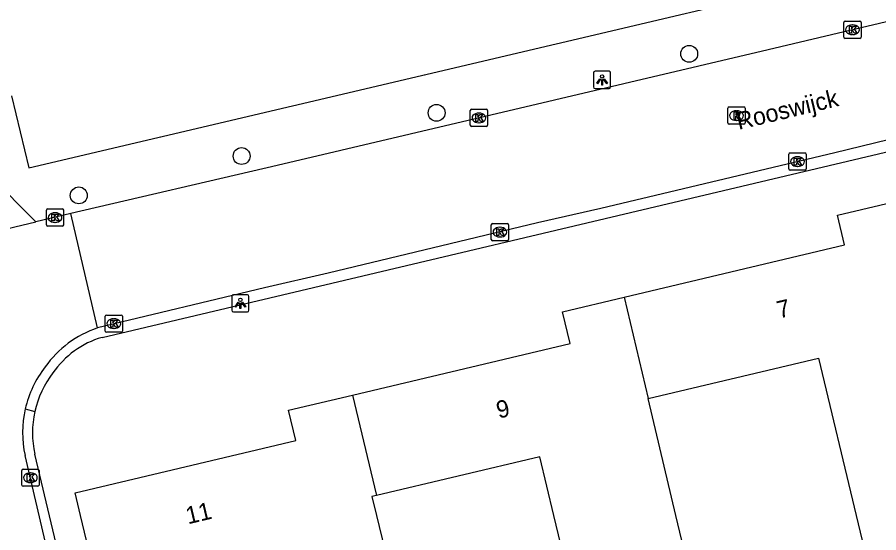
# Model space of a CAD drawing. Extents: x 157663 to 158496, y 379212 to 380934.
# Drawn here: x 158176.76 to 158226.68, y 380749 to 380778.87 of the extents above; entities that cross this region are included whole.
import ezdxf

# ---------------------------------------------------------------- set-up
doc = ezdxf.new("R2010")
doc.units = 0
for name, color, linetype in [('IMGEO_Boom', 7, 'Continuous'), ('IMGEO_Kolk', 7, 'Continuous'), ('IMGEO_Lichtpunt', 7, 'Continuous'), ('IMGEO_Openbare_ruimte_label', 7, 'Continuous'), ('IMGEO_Pand', 7, 'Continuous'), ('IMGEO_Pand_nummerreeks', 7, 'Continuous'), ('IMGEO_Rijbaan_lokaal_open', 7, 'Continuous'), ('IMGEO_Rioolput', 7, 'Continuous'), ('IMGEO_Voetpad_open', 7, 'Continuous')]:
    doc.layers.add(name, color=color, linetype=linetype)

msp = doc.modelspace()

# ---------------------------------------------------------------- linework, layer by layer
at = {"layer": 'IMGEO_Boom'}
for centre in [(158215.698, 380776.747), (158201.06, 380773.327), (158189.761, 380770.824), (158180.323, 380768.544)]:
    msp.add_circle(centre, 0.489, dxfattribs=at)
at = {"layer": 'IMGEO_Kolk'}
for p, q in [((158224.663, 380777.717), (158224.663, 380778.569)), ((158224.738, 380778.643), (158225.59, 380778.643)), ((158225.664, 380778.569), (158225.664, 380777.717)), ((158225.151, 380778.423), (158225.176, 380778.423)), ((158225.59, 380777.643), (158224.738, 380777.643)), ((158225.174, 380777.863), (158225.149, 380777.863)), ((158203.088, 380773.533), (158203.94, 380773.533)), ((158203.013, 380772.607), (158203.013, 380773.459)), ((158203.501, 380773.313), (158203.526, 380773.313)), ((158204.014, 380773.459), (158204.014, 380772.607)), ((158203.94, 380772.533), (158203.088, 380772.533)), ((158203.524, 380772.753), (158203.499, 380772.753)), ((158221.542, 380771.002), (158222.394, 380771.002)), ((158221.467, 380770.076), (158221.467, 380770.928)), ((158221.955, 380770.782), (158221.98, 380770.782)), ((158222.468, 380770.928), (158222.468, 380770.076)), ((158221.978, 380770.222), (158221.953, 380770.222)), ((158222.394, 380770.002), (158221.542, 380770.002)), ((158178.448, 380766.835), (158178.448, 380767.687)), ((158178.523, 380767.761), (158179.375, 380767.761)), ((158178.936, 380767.541), (158178.961, 380767.541)), ((158179.449, 380767.687), (158179.449, 380766.835)), ((158179.375, 380766.761), (158178.523, 380766.761)), ((158178.959, 380766.981), (158178.934, 380766.981)), ((158204.229, 380765.989), (158204.229, 380766.841)), ((158204.304, 380766.915), (158205.156, 380766.915)), ((158204.717, 380766.695), (158204.742, 380766.695)), ((158205.23, 380766.841), (158205.23, 380765.989)), ((158204.74, 380766.135), (158204.715, 380766.135)), ((158205.156, 380765.915), (158204.304, 380765.915)), ((158181.857, 380760.687), (158181.857, 380761.539)), ((158181.932, 380761.613), (158182.784, 380761.613)), ((158182.858, 380761.539), (158182.858, 380760.687)), ((158182.345, 380761.393), (158182.37, 380761.393)), ((158182.784, 380760.613), (158181.932, 380760.613)), ((158182.368, 380760.833), (158182.343, 380760.833)), ((158177.021, 380751.762), (158177.021, 380752.614)), ((158177.096, 380752.688), (158177.948, 380752.688)), ((158178.022, 380752.614), (158178.022, 380751.762)), ((158177.509, 380752.468), (158177.534, 380752.468)), ((158177.948, 380751.688), (158177.096, 380751.688)), ((158177.532, 380751.908), (158177.507, 380751.908))]:
    msp.add_line(p, q, dxfattribs=at)
for points in [[(158224.663, 380777.717), (158224.663, 380778.569)], [(158224.738, 380778.643), (158225.59, 380778.643)], [(158225.664, 380778.569), (158225.664, 380777.717)], [(158224.984, 380778.343), (158225.107, 380778.343), (158225.107, 380778.192), (158225.237, 380778.343), (158225.401, 380778.343), (158225.255, 380778.192), (158225.408, 380777.943), (158225.256, 380777.943), (158225.171, 380778.107), (158225.107, 380778.04), (158225.107, 380777.943), (158224.984, 380777.943), (158224.984, 380778.343)], [(158225.59, 380777.643), (158224.738, 380777.643)], [(158203.088, 380773.533), (158203.94, 380773.533)], [(158203.013, 380772.607), (158203.013, 380773.459)], [(158203.334, 380773.233), (158203.457, 380773.233), (158203.457, 380773.082), (158203.587, 380773.233), (158203.751, 380773.233), (158203.605, 380773.082), (158203.758, 380772.833), (158203.606, 380772.833), (158203.521, 380772.997), (158203.457, 380772.93), (158203.457, 380772.833), (158203.334, 380772.833), (158203.334, 380773.233)], [(158204.014, 380773.459), (158204.014, 380772.607)], [(158203.94, 380772.533), (158203.088, 380772.533)], [(158221.542, 380771.002), (158222.394, 380771.002)], [(158221.467, 380770.076), (158221.467, 380770.928)], [(158221.788, 380770.702), (158221.911, 380770.702), (158221.911, 380770.551), (158222.041, 380770.702), (158222.205, 380770.702), (158222.059, 380770.551), (158222.212, 380770.302), (158222.06, 380770.302), (158221.975, 380770.466), (158221.911, 380770.399), (158221.911, 380770.302), (158221.788, 380770.302), (158221.788, 380770.702)], [(158222.468, 380770.928), (158222.468, 380770.076)], [(158222.394, 380770.002), (158221.542, 380770.002)], [(158178.448, 380766.835), (158178.448, 380767.687)], [(158178.523, 380767.761), (158179.375, 380767.761)], [(158179.449, 380767.687), (158179.449, 380766.835)], [(158178.769, 380767.461), (158178.892, 380767.461), (158178.892, 380767.31), (158179.022, 380767.461), (158179.186, 380767.461), (158179.04, 380767.31), (158179.193, 380767.061), (158179.041, 380767.061), (158178.956, 380767.225), (158178.892, 380767.158), (158178.892, 380767.061), (158178.769, 380767.061), (158178.769, 380767.461)], [(158179.375, 380766.761), (158178.523, 380766.761)], [(158204.229, 380765.989), (158204.229, 380766.841)], [(158204.304, 380766.915), (158205.156, 380766.915)], [(158204.55, 380766.615), (158204.673, 380766.615), (158204.673, 380766.464), (158204.803, 380766.615), (158204.967, 380766.615), (158204.821, 380766.464), (158204.974, 380766.215), (158204.822, 380766.215), (158204.737, 380766.379), (158204.673, 380766.312), (158204.673, 380766.215), (158204.55, 380766.215), (158204.55, 380766.615)], [(158205.23, 380766.841), (158205.23, 380765.989)], [(158205.156, 380765.915), (158204.304, 380765.915)], [(158181.857, 380760.687), (158181.857, 380761.539)], [(158181.932, 380761.613), (158182.784, 380761.613)], [(158182.858, 380761.539), (158182.858, 380760.687)], [(158182.178, 380761.313), (158182.301, 380761.313), (158182.301, 380761.162), (158182.431, 380761.313), (158182.595, 380761.313), (158182.449, 380761.162), (158182.602, 380760.913), (158182.45, 380760.913), (158182.365, 380761.077), (158182.301, 380761.01), (158182.301, 380760.913), (158182.178, 380760.913), (158182.178, 380761.313)], [(158182.784, 380760.613), (158181.932, 380760.613)], [(158177.021, 380751.762), (158177.021, 380752.614)], [(158177.096, 380752.688), (158177.948, 380752.688)], [(158178.022, 380752.614), (158178.022, 380751.762)], [(158177.342, 380752.388), (158177.465, 380752.388), (158177.465, 380752.237), (158177.595, 380752.388), (158177.759, 380752.388), (158177.613, 380752.237), (158177.766, 380751.988), (158177.614, 380751.988), (158177.529, 380752.152), (158177.465, 380752.085), (158177.465, 380751.988), (158177.342, 380751.988), (158177.342, 380752.388)], [(158177.948, 380751.688), (158177.096, 380751.688)]]:
    msp.add_lwpolyline(points, dxfattribs=at)
for centre, start, end in [((158224.74, 380778.567), 91.552, 178.448), ((158224.74, 380778.567), 91.552, 178.448), ((158225.588, 380778.567), 1.552, 88.448), ((158225.588, 380778.567), 1.552, 88.448), ((158224.74, 380777.719), 181.552, 268.448), ((158224.74, 380777.719), 181.552, 268.448), ((158225.588, 380777.719), 271.552, 358.448), ((158225.588, 380777.719), 271.552, 358.448), ((158203.09, 380773.457), 91.552, 178.448), ((158203.09, 380773.457), 91.552, 178.448), ((158203.938, 380773.457), 1.552, 88.448), ((158203.938, 380773.457), 1.552, 88.448), ((158203.09, 380772.609), 181.552, 268.448), ((158203.09, 380772.609), 181.552, 268.448), ((158203.938, 380772.609), 271.552, 358.448), ((158203.938, 380772.609), 271.552, 358.448), ((158221.544, 380770.926), 91.552, 178.448), ((158221.544, 380770.926), 91.552, 178.448), ((158222.392, 380770.926), 1.552, 88.448), ((158222.392, 380770.926), 1.552, 88.448), ((158221.544, 380770.078), 181.552, 268.448), ((158221.544, 380770.078), 181.552, 268.448), ((158222.392, 380770.078), 271.552, 358.448), ((158222.392, 380770.078), 271.552, 358.448), ((158178.525, 380767.685), 91.552, 178.448), ((158178.525, 380767.685), 91.552, 178.448), ((158179.373, 380767.685), 1.552, 88.448), ((158179.373, 380767.685), 1.552, 88.448), ((158178.525, 380766.837), 181.552, 268.448), ((158178.525, 380766.837), 181.552, 268.448), ((158179.373, 380766.837), 271.552, 358.448), ((158179.373, 380766.837), 271.552, 358.448), ((158204.306, 380766.839), 91.552, 178.448), ((158204.306, 380766.839), 91.552, 178.448), ((158205.154, 380766.839), 1.552, 88.448), ((158205.154, 380766.839), 1.552, 88.448), ((158204.306, 380765.991), 181.552, 268.448), ((158204.306, 380765.991), 181.552, 268.448), ((158205.154, 380765.991), 271.552, 358.448), ((158205.154, 380765.991), 271.552, 358.448), ((158181.934, 380761.537), 91.552, 178.448), ((158181.934, 380761.537), 91.552, 178.448), ((158182.782, 380761.537), 1.552, 88.448), ((158182.782, 380761.537), 1.552, 88.448), ((158181.934, 380760.689), 181.552, 268.448), ((158181.934, 380760.689), 181.552, 268.448), ((158182.782, 380760.689), 271.552, 358.448), ((158182.782, 380760.689), 271.552, 358.448), ((158177.098, 380752.612), 91.552, 178.448), ((158177.098, 380752.612), 91.552, 178.448), ((158177.946, 380752.612), 1.552, 88.448), ((158177.946, 380752.612), 1.552, 88.448), ((158177.098, 380751.764), 181.552, 268.448), ((158177.098, 380751.764), 181.552, 268.448), ((158177.946, 380751.764), 271.552, 358.448), ((158177.946, 380751.764), 271.552, 358.448)]:
    msp.add_arc(centre, 0.0765, start, end, dxfattribs=at)
for centre, major_axis, ratio, start_param, end_param in [((158225.15, 380778.143), (-0.387, 0.002), 0.722429, 4.712389, 7.853982), ((158225.175, 380778.143), (-0.39, 0.002), 0.717154, 1.570796, 4.712389), ((158203.5, 380773.033), (-0.387, 0.002), 0.722429, 4.712389, 7.853982), ((158203.525, 380773.033), (-0.39, 0.002), 0.717154, 1.570796, 4.712389), ((158221.954, 380770.502), (-0.387, 0.002), 0.722429, 4.712389, 7.853982), ((158221.979, 380770.502), (-0.39, 0.002), 0.717154, 1.570796, 4.712389), ((158178.935, 380767.261), (-0.387, 0.002), 0.722429, 4.712389, 7.853982), ((158178.96, 380767.261), (-0.39, 0.002), 0.717154, 1.570796, 4.712389), ((158204.716, 380766.415), (-0.387, 0.002), 0.722429, 4.712389, 7.853982), ((158204.741, 380766.415), (-0.39, 0.002), 0.717154, 1.570796, 4.712389), ((158182.344, 380761.113), (-0.387, 0.002), 0.722429, 4.712389, 7.853982), ((158182.369, 380761.113), (-0.39, 0.002), 0.717154, 1.570796, 4.712389), ((158177.508, 380752.188), (-0.387, 0.002), 0.722429, 4.712389, 7.853982), ((158177.533, 380752.188), (-0.39, 0.002), 0.717154, 1.570796, 4.712389)]:
    msp.add_ellipse(centre, major_axis=major_axis, ratio=ratio, start_param=start_param, end_param=end_param, dxfattribs=at)
at = {"layer": 'IMGEO_Lichtpunt'}
for p, q in [((158210.149, 380775.639), (158210.149, 380774.832)), ((158210.149, 380775.639), (158210.149, 380774.832)), ((158211.051, 380775.734), (158210.243, 380775.734)), ((158211.051, 380775.734), (158210.243, 380775.734)), ((158211.145, 380774.832), (158211.145, 380775.639)), ((158211.145, 380774.832), (158211.145, 380775.639)), ((158210.243, 380774.738), (158211.051, 380774.738)), ((158210.243, 380774.738), (158211.051, 380774.738)), ((158189.191, 380762.693), (158189.191, 380761.886)), ((158189.191, 380762.693), (158189.191, 380761.886)), ((158190.093, 380762.788), (158189.285, 380762.788)), ((158190.093, 380762.788), (158189.285, 380762.788)), ((158190.187, 380761.886), (158190.187, 380762.693)), ((158190.187, 380761.886), (158190.187, 380762.693)), ((158189.285, 380761.792), (158190.093, 380761.792)), ((158189.285, 380761.792), (158190.093, 380761.792))]:
    msp.add_line(p, q, dxfattribs=at)
for points in [[(158210.523, 380775.303), (158210.562, 380775.275), (158210.374, 380775.013), (158210.336, 380775.04), (158210.523, 380775.303)], [(158210.625, 380775.255), (158210.672, 380775.255), (158210.672, 380774.933), (158210.625, 380774.933), (158210.625, 380775.255)], [(158210.735, 380775.275), (158210.773, 380775.302), (158210.96, 380775.04), (158210.921, 380775.012), (158210.735, 380775.275)], [(158189.565, 380762.357), (158189.604, 380762.329), (158189.416, 380762.067), (158189.378, 380762.094), (158189.565, 380762.357)], [(158189.667, 380762.309), (158189.714, 380762.309), (158189.714, 380761.987), (158189.667, 380761.987), (158189.667, 380762.309)], [(158189.777, 380762.329), (158189.815, 380762.356), (158190.002, 380762.094), (158189.963, 380762.066), (158189.777, 380762.329)]]:
    msp.add_lwpolyline(points, dxfattribs=at)
for centre in [(158210.648, 380775.437), (158189.69, 380762.491)]:
    msp.add_circle(centre, 0.0994, dxfattribs=at)
for centre, start, end in [((158210.243, 380775.639), 90, 180), ((158210.243, 380775.639), 90, 180), ((158211.051, 380775.639), 0, 90), ((158211.051, 380775.639), 0, 90), ((158210.243, 380774.832), 180, 270), ((158210.243, 380774.832), 180, 270), ((158211.051, 380774.832), 270, 0), ((158211.051, 380774.832), 270, 360), ((158189.285, 380762.693), 90, 180), ((158189.285, 380762.693), 90, 180), ((158190.093, 380762.693), 0, 90), ((158190.093, 380762.693), 0, 90), ((158189.285, 380761.886), 180, 270), ((158189.285, 380761.886), 180, 270), ((158190.093, 380761.886), 270, 0), ((158190.093, 380761.886), 270, 360)]:
    msp.add_arc(centre, 0.0946, start, end, dxfattribs=at)
at = {"layer": 'IMGEO_Pand'}
for points in [[(158211.928, 380762.65), (158224.702, 380765.678), (158224.294, 380767.398), (158228.136, 380768.308)], [(158196.194, 380756.973), (158208.8, 380759.961), (158208.363, 380761.805), (158211.928, 380762.65)], [(158211.928, 380762.65), (158213.314, 380756.783)], [(158213.314, 380756.783), (158223.183, 380759.122), (158225.366, 380750), (158226.271, 380746.216)], [(158193.343, 380736.22), (158193.284, 380736.466), (158194.088, 380736.656), (158191.445, 380747.84), (158181.498, 380745.49), (158180.424, 380750), (158180.113, 380751.304), (158192.898, 380754.334), (158192.482, 380756.093), (158196.194, 380756.973)], [(158196.194, 380756.973), (158197.57, 380751.156)], [(158216.396, 380743.883), (158214.921, 380750), (158213.314, 380756.783)], [(158215.641, 380743.56), (158215.604, 380743.715), (158209.698, 380742.319), (158207.856, 380750), (158207.04, 380753.401), (158197.57, 380751.156)], [(158197.57, 380751.156), (158197.315, 380751.096), (158197.581, 380750), (158200.009, 380739.978), (158200.203, 380740.024)]]:
    msp.add_lwpolyline(points, dxfattribs=at)
at = {"layer": 'IMGEO_Rijbaan_lokaal_open'}
for points in [[(158259.536, 380787.359), (158255.678, 380786.452), (158255.935, 380785.414), (158223.948, 380777.852), (158220.271, 380776.983), (158195.501, 380771.154), (158191.823, 380770.281), (158179.865, 380767.493)], [(158227.228, 380771.756), (158224.132, 380771.019), (158210.582, 380767.794), (158206.903, 380766.947), (158194.781, 380764.047), (158191.095, 380763.183), (158181.411, 380760.862)], [(158173.522, 380740.18), (158171.824, 380747.131), (158170.753, 380751.845), (158169.873, 380755.503), (158167.719, 380764.622), (158171.098, 380765.401), (158177.841, 380767.021)], [(158179.865, 380767.493), (158177.841, 380767.021)], [(158181.411, 380760.862), (158179.865, 380767.493)], [(158185.989, 380716.141), (158182.786, 380729.769), (158181.899, 380733.467), (158177.214, 380753.475)]]:
    msp.add_lwpolyline(points, dxfattribs=at)
for centre, radius, start, end in [((158183.373, 380755.06), 6.124, 108.6801, 144.6231), ((158183.278, 380754.794), 6.208, 142.1126, 167.191), ((158183.259, 380754.798), 6.188, 167.1885, 192.3438)]:
    msp.add_arc(centre, radius, start, end, dxfattribs=at)
at = {"layer": 'IMGEO_Rioolput'}
for p, q in [((158217.939, 380772.74), (158217.939, 380773.592)), ((158218.014, 380773.666), (158218.866, 380773.666)), ((158218.94, 380773.592), (158218.94, 380772.74)), ((158218.427, 380773.446), (158218.452, 380773.446)), ((158218.866, 380772.666), (158218.014, 380772.666)), ((158218.45, 380772.886), (158218.425, 380772.886))]:
    msp.add_line(p, q, dxfattribs=at)
for points in [[(158217.939, 380772.74), (158217.939, 380773.592)], [(158218.014, 380773.666), (158218.866, 380773.666)], [(158218.94, 380773.592), (158218.94, 380772.74)], [(158218.528, 380773.364), (158218.276, 380773.366), (158218.276, 380772.966)], [(158218.276, 380772.966), (158218.4, 380772.966), (158218.4, 380773.128), (158218.411, 380773.128)], [(158218.454, 380773.285), (158218.4, 380773.285), (158218.4, 380773.204)], [(158218.4, 380773.204), (158218.452, 380773.204)], [(158218.458, 380773.099), (158218.529, 380772.966), (158218.669, 380772.966), (158218.604, 380773.092)], [(158218.866, 380772.666), (158218.014, 380772.666)]]:
    msp.add_lwpolyline(points, dxfattribs=at)
for centre, radius, start, end in [((158218.016, 380773.59), 0.0765, 91.552, 178.448), ((158218.016, 380773.59), 0.0765, 91.552, 178.448), ((158218.864, 380773.59), 0.0765, 1.552, 88.448), ((158218.864, 380773.59), 0.0765, 1.552, 88.448), ((158218.41, 380773.075), 0.0533, 26.0293, 88.6989), ((158218.436, 380773.393), 0.19, 274.7715, 282.9687), ((158218.46, 380773.189), 0.0964, 77.0061, 93.1865), ((158218.474, 380773.246), 0.0378, 276.6634, 79.6772), ((158218.527, 380773.254), 0.109, 350.3612, 89.416), ((158218.525, 380773.254), 0.112, 277.5842, 350.9817), ((158218.509, 380773.039), 0.108, 29.5134, 73.7905), ((158218.016, 380772.742), 0.0765, 181.552, 268.448), ((158218.016, 380772.742), 0.0765, 181.552, 268.448), ((158218.864, 380772.742), 0.0765, 271.552, 358.448), ((158218.864, 380772.742), 0.0765, 271.552, 358.448)]:
    msp.add_arc(centre, radius, start, end, dxfattribs=at)
for centre, major_axis, ratio, start_param, end_param in [((158218.426, 380773.166), (-0.387, 0.002), 0.722429, 4.712389, 7.853982), ((158218.451, 380773.166), (-0.39, 0.002), 0.717154, 1.570796, 4.712389)]:
    msp.add_ellipse(centre, major_axis=major_axis, ratio=ratio, start_param=start_param, end_param=end_param, dxfattribs=at)
at = {"layer": 'IMGEO_Voetpad_open'}
for points in [[(158176.43, 380774.313), (158177.439, 380770.137), (158223.26, 380780.934)], [(158181.671, 380760.32), (158227.395, 380771.122)], [(158177.841, 380767.021), (158175.188, 380769.661)], [(158177.225, 380756.17), (158177.775, 380756.017)], [(158186.115, 380718.194), (158182.48, 380733.655), (158179.773, 380745.194), (158177.781, 380753.546)]]:
    msp.add_lwpolyline(points, dxfattribs=at)
for centre, radius, start, end in [((158183.178, 380755.247), 5.292, 106.5448, 145.3638), ((158183.305, 380754.79), 5.665, 142.286, 167.4869), ((158183.281, 380754.795), 5.64, 167.4842, 192.7941)]:
    msp.add_arc(centre, radius, start, end, dxfattribs=at)

# ---------------------------------------------------------------- texts
at = {"layer": 'IMGEO_Openbare_ruimte_label'}
msp.add_text('Rooswijck', height=1, rotation=13.4111, dxfattribs=at).set_placement((158218.561, 380772.338))
at = {"layer": 'IMGEO_Pand_nummerreeks'}
for s, rotation, p in [('7', 13.3353, (158220.908, 380761.408)), ('9', 13.3352, (158204.652, 380755.607)), ('11', 13.3329, (158186.657, 380749.484))]:
    msp.add_text(s, height=1, rotation=rotation, dxfattribs=at).set_placement(p)

doc.saveas('drawing.dxf')
